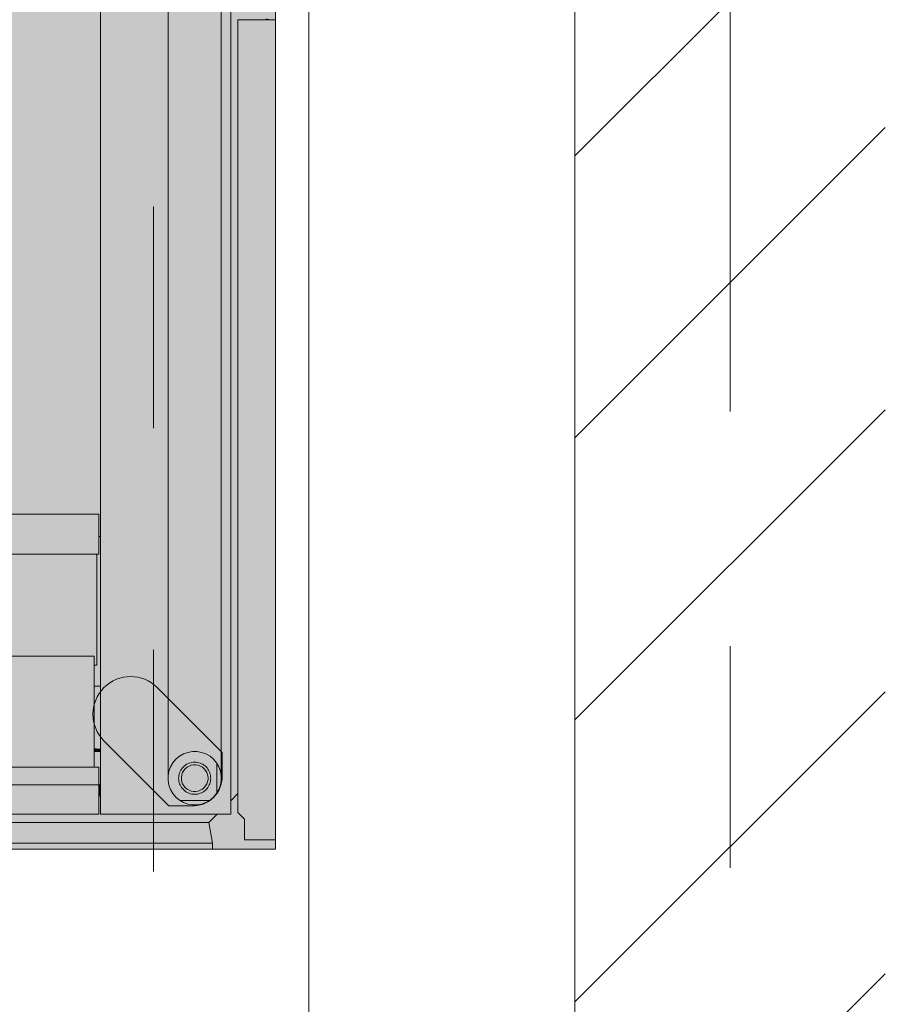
# Model space of a CAD drawing. Header units: metres. Extents: x -3.6 to 85.2, y -11 to 16.8.
# Tile 325 of 508: x 36.21 to 36.6, y 4.13 to 4.574. Entities that reach past the tile are written whole.
import ezdxf

# ---------------------------------------------------------------- set-up
doc = ezdxf.new("R2010")
doc.units = ezdxf.units.M
doc.header["$MEASUREMENT"] = 0
for name, pattern in [('Achse', [0.2, 0.1, -0.05, 0, -0.05]), ('Strichlinie doppelt', [0.546806, 0.264583, -0.105833, 0.070556, -0.105833]), ('Wipeout_Contour', [1, 0, -1])]:
    doc.linetypes.add(name, pattern=pattern)
for name, color, linetype in [('451 - Universal.Achsen Raster', 7, 'Continuous'), ('605 - Struktur.Wand Innen', 7, 'Continuous'), ('653 - Abdeckung.TB Verkofferung', 7, 'Continuous'), ('Neubau_612 - Struktur.Stahlbau', 7, 'Continuous'), ('Neubau_701 - Einrichtung.Möbel', 7, 'Continuous')]:
    doc.layers.add(name, color=color, linetype=linetype)

msp = doc.modelspace()

# ---------------------------------------------------------------- hatches: boundary and pattern name
at = {"layer": '653 - Abdeckung.TB Verkofferung', "linetype": 'Continuous', "lineweight": 0, "true_color": 0x1c1c1c}
msp.add_hatch(color=250, dxfattribs=at).paths.add_polyline_path([(35.49908, 4.99998), (36.32503, 4.99998), (36.32503, 4.19998), (35.49908, 4.19998)])
at = {"layer": '653 - Abdeckung.TB Verkofferung', "linetype": 'Continuous', "lineweight": 13, "true_color": 0x737373}
msp.add_hatch(color=8, dxfattribs=at).paths.add_polyline_path([(36.24763, 4.24887), (36.27689, 4.21961), (36.28696, 4.21961, 0.442652), (36.30093, 4.23293), (36.30093, 4.24366), (36.27168, 4.27292, 1)])
at = {"layer": 'Neubau_701 - Einrichtung.Möbel', "linetype": 'Continuous', "lineweight": 0, "true_color": 0x3a3a3a}
h = msp.add_hatch(color=250, dxfattribs=at)
h.paths.add_polyline_path([(36.30481, 4.21575), (36.30481, 4.98421), (36.24602, 4.98421), (36.24602, 4.21575)])
h.paths.add_polyline_path([(36.2875, 4.97996), (36.2896, 4.97996), (36.29167, 4.97959), (36.29364, 4.97887), (36.29546, 4.97782), (36.29707, 4.97647), (36.29842, 4.97486), (36.29947, 4.97304), (36.30019, 4.97106), (36.30055, 4.96899), (36.30055, 4.23097), (36.30019, 4.2289), (36.29947, 4.22693), (36.29842, 4.2251), (36.29707, 4.22349), (36.29546, 4.22214), (36.29364, 4.22109), (36.29167, 4.22037), (36.2896, 4.22001), (36.2875, 4.22001), (36.28543, 4.22037), (36.28345, 4.22109), (36.28163, 4.22214), (36.28002, 4.22349), (36.27867, 4.2251), (36.27762, 4.22693), (36.2769, 4.2289), (36.27654, 4.23097), (36.27654, 4.96899), (36.2769, 4.97106), (36.27762, 4.97304), (36.27867, 4.97486), (36.28002, 4.97647), (36.28163, 4.97782), (36.28345, 4.97887), (36.28543, 4.97959)], flags=0)
for points in [[(36.30481, 4.97809), (36.30481, 4.22187), (36.30802, 4.22509), (36.30802, 4.57435), (36.30858, 4.57435), (36.30858, 4.57545), (36.30775, 4.5756), (36.30775, 4.57712), (36.30858, 4.57697), (36.30858, 4.58025), (36.30802, 4.58025), (36.30802, 4.60356), (36.30775, 4.60351), (36.30775, 4.60504), (36.30802, 4.60509), (36.30802, 4.97487)], [(36.27654, 4.96689), (36.27654, 4.23307), (36.2769, 4.23514), (36.27762, 4.23712), (36.27867, 4.23894), (36.28002, 4.24055), (36.28163, 4.2419), (36.28345, 4.24295), (36.28543, 4.24367), (36.2875, 4.24404), (36.2896, 4.24404), (36.29167, 4.24367), (36.29364, 4.24295), (36.29546, 4.2419), (36.29707, 4.24055), (36.29842, 4.23894), (36.29947, 4.23712), (36.30019, 4.23514), (36.30055, 4.23307), (36.30055, 4.96689), (36.30019, 4.96482), (36.29947, 4.96285), (36.29842, 4.96102), (36.29707, 4.95941), (36.29546, 4.95806), (36.29364, 4.95701), (36.29167, 4.95629), (36.2896, 4.95593), (36.2875, 4.95593), (36.28543, 4.95629), (36.28345, 4.95701), (36.28163, 4.95806), (36.28002, 4.95941), (36.27867, 4.96102), (36.27762, 4.96285), (36.2769, 4.96482)], [(36.30802, 4.57435), (36.30802, 4.21661), (36.31103, 4.2136), (36.31103, 4.20419), (36.32503, 4.20419), (36.32503, 4.57435)], [(36.32057, 4.57486), (36.32057, 4.57435), (36.32343, 4.57435)], [(36.24527, 4.35117), (35.59636, 4.35117), (35.59636, 4.33315), (36.24527, 4.33315)], [(35.59716, 4.33315), (35.59716, 4.28309), (35.59838, 4.28309), (35.59838, 4.28709), (36.24325, 4.28709), (36.24325, 4.28309), (36.24447, 4.28309), (36.24447, 4.33315)], [(35.59838, 4.28709), (35.59838, 4.23703), (36.24325, 4.23703), (36.24325, 4.28709)], [(36.24602, 4.24536), (36.24602, 4.27357), (36.24325, 4.27357), (36.24325, 4.24548)], [(36.24325, 4.24548), (36.24325, 4.24404), (36.24602, 4.24404), (36.24602, 4.24536)], [(36.24325, 4.24404), (36.24325, 4.23703), (36.24527, 4.23703), (36.24527, 4.22902), (36.24602, 4.22902), (36.24602, 4.24404)], [(36.24527, 4.23703), (35.59636, 4.23703), (35.59636, 4.22902), (36.24527, 4.22902)], [(36.29011, 4.23785), (36.28907, 4.23803), (36.28802, 4.23803), (36.28699, 4.23785), (36.286, 4.23749), (36.28509, 4.23696), (36.28428, 4.23629), (36.28361, 4.23548), (36.28308, 4.23457), (36.28272, 4.23358), (36.28254, 4.23255), (36.28254, 4.2315), (36.28272, 4.23046), (36.28308, 4.22947), (36.28361, 4.22856), (36.28428, 4.22776), (36.28509, 4.22708), (36.286, 4.22656), (36.28699, 4.2262), (36.28802, 4.22601), (36.28907, 4.22601), (36.29011, 4.2262), (36.29109, 4.22656), (36.292, 4.22708), (36.29281, 4.22776), (36.29348, 4.22856), (36.29401, 4.22947), (36.29437, 4.23046), (36.29455, 4.2315), (36.29455, 4.23255), (36.29437, 4.23358), (36.29401, 4.23457), (36.29348, 4.23548), (36.29281, 4.23629), (36.292, 4.23696), (36.29109, 4.23749)], [(36.29855, 4.23871), (36.29855, 4.22533), (36.29947, 4.22693), (36.30019, 4.2289), (36.30055, 4.23097), (36.30055, 4.23307), (36.30019, 4.23514), (36.29947, 4.23712)], [(36.24527, 4.22902), (35.59636, 4.22902), (35.59636, 4.21575), (36.24527, 4.21575)], [(36.24602, 4.22902), (36.24527, 4.22902), (36.24527, 4.22401), (36.24602, 4.22401)], [(36.24602, 4.21575), (36.24602, 4.22401), (36.24527, 4.22401), (36.24527, 4.21575), (35.59636, 4.21575), (35.59636, 4.22401), (35.59561, 4.22401), (35.59561, 4.21575), (35.54294, 4.21575), (35.54671, 4.21198), (36.29492, 4.21198), (36.29869, 4.21575)], [(36.29523, 4.22201), (36.28186, 4.22201), (36.28345, 4.22109), (36.28543, 4.22037), (36.2875, 4.22001), (36.2896, 4.22001), (36.29167, 4.22037), (36.29364, 4.22109)], [(36.29492, 4.21198), (35.54671, 4.21198), (35.54508, 4.2027), (36.29655, 4.2027)], [(36.29655, 4.2027), (35.54508, 4.2027), (35.54508, 4.19998), (36.29655, 4.19998)]]:
    msp.add_hatch(color=250, dxfattribs=at).paths.add_polyline_path(points)
h = msp.add_hatch(color=250, dxfattribs=at)
h.paths.add_polyline_path([(36.24527, 4.85881), (36.24527, 4.84879), (35.59636, 4.84879), (35.59636, 4.85881), (35.59561, 4.85881), (35.59561, 4.34116), (35.59636, 4.34116), (35.59636, 4.35117), (36.24527, 4.35117), (36.24527, 4.34116), (36.24602, 4.34116), (36.24602, 4.85881)])
h.paths.add_polyline_path([(36.18098, 4.75518), (36.18098, 4.44479), (35.66065, 4.44479), (35.66065, 4.75518)], flags=0)
h = msp.add_hatch(color=250, dxfattribs=at)
h.paths.add_polyline_path([(36.2875, 4.24404), (36.28543, 4.24367), (36.28345, 4.24295), (36.28163, 4.2419), (36.28002, 4.24055), (36.27867, 4.23894), (36.27762, 4.23712), (36.2769, 4.23514), (36.27654, 4.23307), (36.27654, 4.23097), (36.2769, 4.2289), (36.27762, 4.22693), (36.27867, 4.2251), (36.28002, 4.22349), (36.28163, 4.22214), (36.28186, 4.22201), (36.29523, 4.22201), (36.29546, 4.22214), (36.29707, 4.22349), (36.29842, 4.2251), (36.29855, 4.22533), (36.29855, 4.23871), (36.29842, 4.23894), (36.29707, 4.24055), (36.29546, 4.2419), (36.29364, 4.24295), (36.29167, 4.24367), (36.2896, 4.24404)])
h.paths.add_polyline_path([(36.28729, 4.23917), (36.28855, 4.23928), (36.28981, 4.23917), (36.29103, 4.23884), (36.29217, 4.23831), (36.29321, 4.23758), (36.2941, 4.23669), (36.29483, 4.23565), (36.29536, 4.23451), (36.29569, 4.23328), (36.2958, 4.23202), (36.29569, 4.23076), (36.29536, 4.22954), (36.29483, 4.22839), (36.2941, 4.22736), (36.29321, 4.22646), (36.29217, 4.22574), (36.29103, 4.2252), (36.28981, 4.22487), (36.28855, 4.22476), (36.28729, 4.22487), (36.28606, 4.2252), (36.28492, 4.22574), (36.28388, 4.22646), (36.28299, 4.22736), (36.28226, 4.22839), (36.28173, 4.22954), (36.2814, 4.23076), (36.28129, 4.23202), (36.2814, 4.23328), (36.28173, 4.23451), (36.28226, 4.23565), (36.28299, 4.23669), (36.28388, 4.23758), (36.28492, 4.23831), (36.28606, 4.23884)], flags=0)
h = msp.add_hatch(color=250, dxfattribs=at)
h.paths.add_polyline_path([(36.28549, 4.22547), (36.28606, 4.2252), (36.28668, 4.22504), (36.28729, 4.22487), (36.28792, 4.22482), (36.28855, 4.22476), (36.28918, 4.22482), (36.28981, 4.22487), (36.29042, 4.22504), (36.29103, 4.2252), (36.2916, 4.22547), (36.29217, 4.22574), (36.29269, 4.2261), (36.29321, 4.22646), (36.29366, 4.22691), (36.2941, 4.22736), (36.29447, 4.22787), (36.29483, 4.22839), (36.2951, 4.22897), (36.29536, 4.22954), (36.29553, 4.23015), (36.29569, 4.23076), (36.29575, 4.23139), (36.2958, 4.23202), (36.29575, 4.23265), (36.29569, 4.23328), (36.29553, 4.23389), (36.29536, 4.23451), (36.2951, 4.23508), (36.29483, 4.23565), (36.29447, 4.23617), (36.2941, 4.23669), (36.29366, 4.23714), (36.29321, 4.23758), (36.29269, 4.23795), (36.29217, 4.23831), (36.2916, 4.23858), (36.29103, 4.23884), (36.29042, 4.23901), (36.28981, 4.23917), (36.28918, 4.23923), (36.28855, 4.23928), (36.28792, 4.23923), (36.28729, 4.23917), (36.28668, 4.23901), (36.28606, 4.23884), (36.28549, 4.23858), (36.28492, 4.23831), (36.2844, 4.23795), (36.28388, 4.23758), (36.28344, 4.23714), (36.28299, 4.23669), (36.28263, 4.23617), (36.28226, 4.23565), (36.282, 4.23508), (36.28173, 4.23451), (36.28157, 4.23389), (36.2814, 4.23328), (36.28135, 4.23265), (36.28129, 4.23202), (36.28135, 4.23139), (36.2814, 4.23076), (36.28157, 4.23015), (36.28173, 4.22954), (36.282, 4.22897), (36.28226, 4.22839), (36.28263, 4.22787), (36.28299, 4.22736), (36.28344, 4.22691), (36.28388, 4.22646), (36.2844, 4.2261), (36.28492, 4.22574)])
h.paths.add_polyline_path([(36.28428, 4.22776), (36.28361, 4.22856), (36.28308, 4.22947), (36.28272, 4.23046), (36.28254, 4.2315), (36.28254, 4.23255), (36.28272, 4.23358), (36.28308, 4.23457), (36.28361, 4.23548), (36.28428, 4.23629), (36.28509, 4.23696), (36.286, 4.23749), (36.28699, 4.23785), (36.28802, 4.23803), (36.28855, 4.23803), (36.28907, 4.23803), (36.29011, 4.23785), (36.29109, 4.23749), (36.292, 4.23696), (36.29281, 4.23629), (36.29348, 4.23548), (36.29401, 4.23457), (36.29437, 4.23358), (36.29455, 4.23255), (36.29455, 4.2315), (36.29437, 4.23046), (36.29401, 4.22947), (36.29348, 4.22856), (36.29281, 4.22776), (36.292, 4.22708), (36.29109, 4.22656), (36.29011, 4.2262), (36.28907, 4.22601), (36.28802, 4.22601), (36.28699, 4.2262), (36.286, 4.22656), (36.28509, 4.22708)], flags=0)

# ---------------------------------------------------------------- linework, layer by layer
at = {"layer": '653 - Abdeckung.TB Verkofferung', "color": 1, "linetype": 'Continuous', "lineweight": 18, "flags": 128}
msp.add_lwpolyline([(35.49908, 4.99998), (36.32503, 4.99998), (36.32503, 4.19998), (35.49908, 4.19998)], close=True, dxfattribs=at)
msp.add_lwpolyline([(36.24763, 4.24887), (36.27689, 4.21961), (36.28696, 4.21961, 0.442652), (36.30093, 4.23293), (36.30093, 4.24366), (36.27168, 4.27292, 1)], format="xyb", close=True, dxfattribs=at)
at = {"layer": 'Neubau_612 - Struktur.Stahlbau', "color": 1, "linetype": 'Achse', "lineweight": 9}
for p, q in [((36.26999, 0.38998), (36.26999, 5.40998)), ((35.56999, 4.19998), (36.26999, 4.19998))]:
    msp.add_line(p, q, dxfattribs=at)
at = {"layer": 'Neubau_612 - Struktur.Stahlbau', "color": 1, "linetype": 'Continuous', "lineweight": 13}
msp.add_line((36.33999, 0.38998), (36.33999, 5.40998), dxfattribs=at)
at = {"layer": 'Neubau_701 - Einrichtung.Möbel', "color": 7, "linetype": 'Continuous', "lineweight": 13, "true_color": 0xebebeb}
for p, q in [((36.30481, 4.21575), (36.30481, 4.98421)), ((36.27654, 4.23307), (36.27654, 4.96689)), ((36.30055, 4.96689), (36.30055, 4.23307)), ((36.24602, 4.34116), (36.24602, 4.85881)), ((36.30802, 4.57435), (36.32503, 4.57435)), ((36.30802, 4.57435), (36.30802, 4.21661)), ((36.32503, 4.20419), (36.32503, 4.57435)), ((36.24527, 4.35117), (35.59636, 4.35117)), ((36.24527, 4.35117), (36.24527, 4.33315)), ((36.24527, 4.34116), (36.24602, 4.34116)), ((36.24602, 4.21575), (36.24602, 4.34116)), ((36.24527, 4.33315), (35.59636, 4.33315)), ((36.24447, 4.28309), (36.24447, 4.33315)), ((36.24325, 4.28709), (35.59838, 4.28709)), ((36.24325, 4.28709), (36.24325, 4.23703)), ((36.24325, 4.28309), (36.24447, 4.28309)), ((36.24602, 4.27357), (36.24325, 4.27357)), ((36.24602, 4.24404), (36.24325, 4.24404)), ((36.28543, 4.24367), (36.2875, 4.24404)), ((36.2875, 4.24404), (36.2896, 4.24404)), ((36.2896, 4.24404), (36.29167, 4.24367)), ((36.27867, 4.23894), (36.28002, 4.24055)), ((36.28002, 4.24055), (36.28163, 4.2419)), ((36.28163, 4.2419), (36.28345, 4.24295)), ((36.28345, 4.24295), (36.28543, 4.24367)), ((36.29167, 4.24367), (36.29364, 4.24295)), ((36.29364, 4.24295), (36.29546, 4.2419)), ((36.29546, 4.2419), (36.29707, 4.24055)), ((36.29707, 4.24055), (36.29842, 4.23894)), ((35.59636, 4.23703), (36.24527, 4.23703)), ((36.24527, 4.23703), (36.24527, 4.22902)), ((36.27654, 4.23307), (36.2769, 4.23514)), ((36.2769, 4.23514), (36.27762, 4.23712)), ((36.27762, 4.23712), (36.27867, 4.23894)), ((36.28173, 4.23451), (36.282, 4.23508)), ((36.282, 4.23508), (36.28226, 4.23565)), ((36.28226, 4.23565), (36.28263, 4.23617)), ((36.28263, 4.23617), (36.28299, 4.23669)), ((36.28299, 4.23669), (36.28344, 4.23714)), ((36.28361, 4.23548), (36.28308, 4.23457)), ((36.28344, 4.23714), (36.28388, 4.23758)), ((36.28428, 4.23629), (36.28361, 4.23548)), ((36.28388, 4.23758), (36.2844, 4.23795)), ((36.28509, 4.23696), (36.28428, 4.23629)), ((36.2844, 4.23795), (36.28492, 4.23831)), ((36.28492, 4.23831), (36.28549, 4.23858)), ((36.286, 4.23749), (36.28509, 4.23696)), ((36.28549, 4.23858), (36.28606, 4.23884)), ((36.28699, 4.23785), (36.286, 4.23749)), ((36.28606, 4.23884), (36.28668, 4.23901)), ((36.28668, 4.23901), (36.28729, 4.23917)), ((36.28802, 4.23803), (36.28699, 4.23785)), ((36.28729, 4.23917), (36.28792, 4.23923)), ((36.28792, 4.23923), (36.28855, 4.23928)), ((36.28855, 4.23803), (36.28802, 4.23803)), ((36.28855, 4.23928), (36.28918, 4.23923)), ((36.28907, 4.23803), (36.28855, 4.23803)), ((36.29011, 4.23785), (36.28907, 4.23803)), ((36.28918, 4.23923), (36.28981, 4.23917)), ((36.28981, 4.23917), (36.29042, 4.23901)), ((36.29109, 4.23749), (36.29011, 4.23785)), ((36.29042, 4.23901), (36.29103, 4.23884)), ((36.29103, 4.23884), (36.2916, 4.23858)), ((36.292, 4.23696), (36.29109, 4.23749)), ((36.2916, 4.23858), (36.29217, 4.23831)), ((36.29281, 4.23629), (36.292, 4.23696)), ((36.29217, 4.23831), (36.29269, 4.23795)), ((36.29269, 4.23795), (36.29321, 4.23758)), ((36.29348, 4.23548), (36.29281, 4.23629)), ((36.29321, 4.23758), (36.29366, 4.23714)), ((36.29401, 4.23457), (36.29348, 4.23548)), ((36.29366, 4.23714), (36.2941, 4.23669)), ((36.2941, 4.23669), (36.29447, 4.23617)), ((36.29447, 4.23617), (36.29483, 4.23565)), ((36.29483, 4.23565), (36.2951, 4.23508)), ((36.2951, 4.23508), (36.29536, 4.23451)), ((36.29842, 4.23894), (36.29947, 4.23712)), ((36.29855, 4.22533), (36.29855, 4.23871)), ((36.29947, 4.23712), (36.30019, 4.23514)), ((36.30019, 4.23514), (36.30055, 4.23307)), ((36.27654, 4.23097), (36.27654, 4.23307)), ((36.2769, 4.2289), (36.27654, 4.23097)), ((36.28129, 4.23202), (36.28135, 4.23265)), ((36.28135, 4.23139), (36.28129, 4.23202)), ((36.28135, 4.23265), (36.2814, 4.23328)), ((36.2814, 4.23076), (36.28135, 4.23139)), ((36.2814, 4.23328), (36.28157, 4.23389)), ((36.28157, 4.23015), (36.2814, 4.23076)), ((36.28157, 4.23389), (36.28173, 4.23451)), ((36.28272, 4.23358), (36.28254, 4.23255)), ((36.28254, 4.23255), (36.28254, 4.2315)), ((36.28254, 4.2315), (36.28272, 4.23046)), ((36.28308, 4.23457), (36.28272, 4.23358)), ((36.28272, 4.23046), (36.28308, 4.22947)), ((36.29437, 4.23358), (36.29401, 4.23457)), ((36.29401, 4.22947), (36.29437, 4.23046)), ((36.29455, 4.23255), (36.29437, 4.23358)), ((36.29437, 4.23046), (36.29455, 4.2315)), ((36.29455, 4.2315), (36.29455, 4.23255)), ((36.29536, 4.23451), (36.29553, 4.23389)), ((36.29553, 4.23389), (36.29569, 4.23328)), ((36.29569, 4.23076), (36.29553, 4.23015)), ((36.29569, 4.23328), (36.29575, 4.23265)), ((36.29575, 4.23139), (36.29569, 4.23076)), ((36.29575, 4.23265), (36.2958, 4.23202)), ((36.2958, 4.23202), (36.29575, 4.23139)), ((36.30055, 4.23097), (36.30019, 4.2289)), ((36.30055, 4.23307), (36.30055, 4.23097)), ((35.59636, 4.22902), (36.24527, 4.22902)), ((36.24527, 4.22902), (36.24527, 4.21575)), ((36.24527, 4.22902), (36.24602, 4.22902)), ((36.27762, 4.22693), (36.2769, 4.2289)), ((36.27867, 4.2251), (36.27762, 4.22693)), ((36.28173, 4.22954), (36.28157, 4.23015)), ((36.282, 4.22897), (36.28173, 4.22954)), ((36.28226, 4.22839), (36.282, 4.22897)), ((36.28263, 4.22787), (36.28226, 4.22839)), ((36.28299, 4.22736), (36.28263, 4.22787)), ((36.28344, 4.22691), (36.28299, 4.22736)), ((36.28308, 4.22947), (36.28361, 4.22856)), ((36.28388, 4.22646), (36.28344, 4.22691)), ((36.28361, 4.22856), (36.28428, 4.22776)), ((36.2844, 4.2261), (36.28388, 4.22646)), ((36.28428, 4.22776), (36.28509, 4.22708)), ((36.28492, 4.22574), (36.2844, 4.2261)), ((36.28509, 4.22708), (36.286, 4.22656)), ((36.286, 4.22656), (36.28699, 4.2262)), ((36.28699, 4.2262), (36.28802, 4.22601)), ((36.28802, 4.22601), (36.28907, 4.22601)), ((36.28907, 4.22601), (36.29011, 4.2262)), ((36.29011, 4.2262), (36.29109, 4.22656)), ((36.29109, 4.22656), (36.292, 4.22708)), ((36.292, 4.22708), (36.29281, 4.22776)), ((36.29269, 4.2261), (36.29217, 4.22574)), ((36.29321, 4.22646), (36.29269, 4.2261)), ((36.29281, 4.22776), (36.29348, 4.22856)), ((36.29366, 4.22691), (36.29321, 4.22646)), ((36.29348, 4.22856), (36.29401, 4.22947)), ((36.2941, 4.22736), (36.29366, 4.22691)), ((36.29447, 4.22787), (36.2941, 4.22736)), ((36.29483, 4.22839), (36.29447, 4.22787)), ((36.2951, 4.22897), (36.29483, 4.22839)), ((36.29536, 4.22954), (36.2951, 4.22897)), ((36.29553, 4.23015), (36.29536, 4.22954)), ((36.29947, 4.22693), (36.29842, 4.2251)), ((36.30019, 4.2289), (36.29947, 4.22693)), ((36.24527, 4.22401), (36.24602, 4.22401)), ((36.28002, 4.22349), (36.27867, 4.2251)), ((36.28163, 4.22214), (36.28002, 4.22349)), ((36.28345, 4.22109), (36.28163, 4.22214)), ((36.28186, 4.22201), (36.29523, 4.22201)), ((36.28549, 4.22547), (36.28492, 4.22574)), ((36.28606, 4.2252), (36.28549, 4.22547)), ((36.28668, 4.22504), (36.28606, 4.2252)), ((36.28729, 4.22487), (36.28668, 4.22504)), ((36.28792, 4.22482), (36.28729, 4.22487)), ((36.28855, 4.22476), (36.28792, 4.22482)), ((36.28918, 4.22482), (36.28855, 4.22476)), ((36.28981, 4.22487), (36.28918, 4.22482)), ((36.29042, 4.22504), (36.28981, 4.22487)), ((36.29103, 4.2252), (36.29042, 4.22504)), ((36.2916, 4.22547), (36.29103, 4.2252)), ((36.29217, 4.22574), (36.2916, 4.22547)), ((36.29546, 4.22214), (36.29364, 4.22109)), ((36.29707, 4.22349), (36.29546, 4.22214)), ((36.29842, 4.2251), (36.29707, 4.22349)), ((36.30481, 4.22187), (36.30802, 4.22509)), ((36.28543, 4.22037), (36.28345, 4.22109)), ((36.2875, 4.22001), (36.28543, 4.22037)), ((36.2896, 4.22001), (36.2875, 4.22001)), ((36.29167, 4.22037), (36.2896, 4.22001)), ((36.29364, 4.22109), (36.29167, 4.22037)), ((36.24527, 4.21575), (35.59636, 4.21575)), ((36.24602, 4.21575), (36.30481, 4.21575)), ((36.29492, 4.21198), (36.29869, 4.21575)), ((36.30802, 4.21661), (36.31103, 4.2136)), ((36.31103, 4.2136), (36.31103, 4.20419)), ((35.54671, 4.21198), (36.29492, 4.21198)), ((36.29655, 4.2027), (36.29492, 4.21198)), ((36.31103, 4.20419), (36.32503, 4.20419)), ((35.54508, 4.2027), (36.29655, 4.2027)), ((36.29655, 4.19998), (35.54508, 4.19998)), ((36.29655, 4.19998), (36.29655, 4.2027))]:
    msp.add_line(p, q, dxfattribs=at)

# ---------------------------------------------------------------- wipeouts: each hides what was drawn before it
at = {"color": 254, "linetype": 'Wipeout_Contour', "lineweight": 0, "ltscale": 146.845863}
msp.add_wipeout([(36.59999, 5.09998), (36.45999, 5.09998), (36.45999, 0.69998), (36.59999, 0.69998)], dxfattribs=at).dxf.layer = '605 - Struktur.Wand Innen'

# ---------------------------------------------------------------- next in the draw order: hatches: boundary and pattern name
at = {"layer": '605 - Struktur.Wand Innen', "linetype": 'Continuous', "lineweight": 0, "true_color": 0x000000}
h = msp.add_hatch(dxfattribs=at)
h.set_pattern_fill('MW_Ziegel_0001', color=18, style=0, pattern_type=2)
h.set_pattern_definition([(45, (0, 0), (-0.0636396, 0.0636396), [])])
h.paths.add_polyline_path([(36.59999, 5.09998), (36.45999, 5.09998), (36.45999, 0.69998), (36.59999, 0.69998)])

# ---------------------------------------------------------------- next in the draw order: linework, layer by layer
at = {"layer": '451 - Universal.Achsen Raster', "color": 160, "linetype": 'Strichlinie doppelt', "lineweight": 9, "true_color": 0x3232ff}
msp.add_line((36.52999, -10.585), (36.52999, 16.355), dxfattribs=at)
at = {"layer": '605 - Struktur.Wand Innen', "color": 7, "linetype": 'Continuous', "lineweight": 18, "flags": 128}
msp.add_lwpolyline([(36.45999, 5.09998), (36.45999, 0.69998)], dxfattribs=at)

doc.saveas('drawing.dxf')
